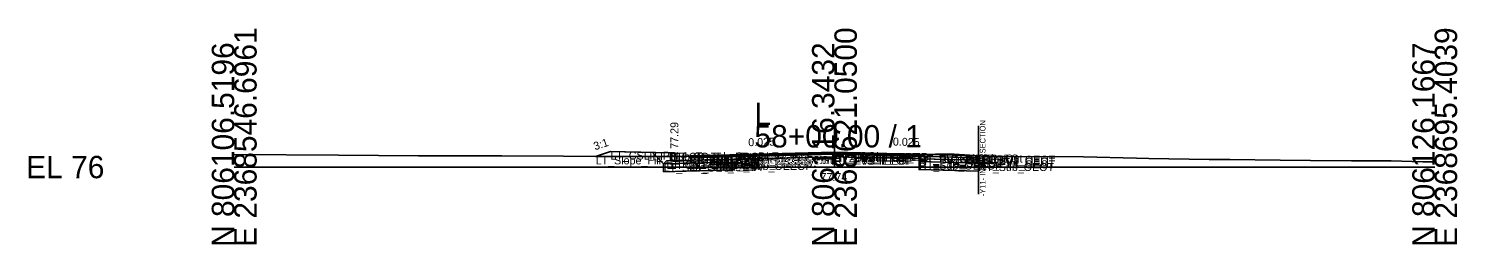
# Model space of a CAD drawing. Extents: x -26 to 8153, y -10 to 9520.
# Drawn here: x 4974.3 to 5152.8, y 6990.3 to 7017.3 of the extents above; entities that cross this region are included whole.
import ezdxf

# ---------------------------------------------------------------- set-up
doc = ezdxf.new("R2010")
doc.units = 0
for name, color, linetype in [('Exist CMT Pavement', 7, 'Continuous'), ('Exist Cross Section Cell', 7, 'Continuous'), ('Exist XS Center Line Elevation Label', 7, 'Continuous'), ('Exist XS Ground Line', 7, 'Continuous'), ('Prop CMT Conc Surface', 7, 'Continuous'), ('Prop CMT Concrete Structures', 7, 'Continuous'), ('Prop CMT Pvmt Course 1', 7, 'Continuous'), ('Prop CMT Pvmt Course 1 CG', 7, 'Continuous'), ('Prop CMT Pvmt Course 1 Wedge', 7, 'Continuous'), ('Prop CMT Pvmt Course 2', 7, 'Continuous'), ('Prop CMT Pvmt Course 2 Wedge', 7, 'Continuous'), ('Prop CMT Pvmt Course 3', 7, 'Continuous'), ('Prop CMT Pvmt Course 3 Wedge', 7, 'Continuous'), ('Prop CMT Pvmt Surface', 7, 'Continuous'), ('Prop CMT Pvmt Wedge Surface 1', 7, 'Continuous'), ('Prop CMT Pvmt Wedge Surface 2', 7, 'Continuous'), ('Prop CMT Pvmt Wedge Surface 3', 7, 'Continuous'), ('Prop CMT Shallow Undercut', 7, 'Continuous'), ('Prop CMT Shallow Undercut Boundary', 7, 'Continuous'), ('Prop CMT Shear Line', 7, 'Continuous'), ('Prop CMT Slope Grass', 7, 'Continuous'), ('Prop CMT Subgrade Earthwork', 7, 'Continuous'), ('Prop XS Earthwork Shape', 7, 'Continuous'), ('Prop XS Hydro Elevations', 7, 'Continuous'), ('Prop XS SE Text', 7, 'Continuous'), ('Prop XS Side Slope Text', 7, 'Continuous'), ('Prop XS Subgrade Earthwork', 7, 'Continuous'), ('Scratch_Level_2', 7, 'Continuous'), ('Scratch_Level_6', 7, 'Continuous')]:
    doc.layers.add(name, color=color, linetype=linetype)

msp = doc.modelspace()

# ---------------------------------------------------------------- linework, layer by layer
at = {"layer": 'Exist CMT Pavement'}
for p, q in [((5062.08, 7001.38), (5064.5, 7001.59)), ((5064.5, 7001.59), (5073.76, 7001.74)), ((5073.76, 7001.74), (5074.65, 7001.75)), ((5074.65, 7001.75), (5075, 7001.74)), ((5075, 7001.74), (5085.58, 7001.56))]:
    msp.add_line(p, q, dxfattribs=at)
at = {"layer": 'Exist Cross Section Cell'}
for p, q in [((5075, 7000), (5075, 7005.25)), ((5000, 7000), (5075, 7000)), ((5075, 7000), (5150, 7000))]:
    msp.add_line(p, q, dxfattribs=at)
at = {"layer": 'Exist XS Ground Line'}
for p, q in [((5000, 7001.57), (5013.05, 7001.5)), ((5013.05, 7001.5), (5023.03, 7001.41)), ((5023.03, 7001.41), (5027.05, 7001.41)), ((5027.05, 7001.41), (5033.43, 7001.41)), ((5033.43, 7001.41), (5041.16, 7001.36)), ((5041.16, 7001.36), (5047.52, 7001.3)), ((5047.52, 7001.3), (5052.93, 7001.3)), ((5052.93, 7001.3), (5053.85, 7001.31)), ((5053.85, 7001.31), (5058.21, 7001.34)), ((5058.21, 7001.34), (5062.08, 7001.38)), ((5062.08, 7001.38), (5064.5, 7001.59)), ((5064.5, 7001.59), (5073.76, 7001.74)), ((5073.76, 7001.74), (5074.65, 7001.75)), ((5074.65, 7001.75), (5075, 7001.74)), ((5075, 7001.74), (5085.58, 7001.56)), ((5085.58, 7001.56), (5085.93, 7001.56)), ((5085.93, 7001.56), (5087.63, 7001.6)), ((5087.63, 7001.6), (5089.97, 7001.63)), ((5089.97, 7001.63), (5092.56, 7001.45)), ((5092.56, 7001.45), (5093.8, 7001.33)), ((5093.8, 7001.33), (5094.17, 7001.3)), ((5094.17, 7001.3), (5095.17, 7001.32)), ((5095.17, 7001.32), (5106.11, 7001.29)), ((5106.11, 7001.29), (5112.73, 7001.13)), ((5112.73, 7001.13), (5114.3, 7001.07)), ((5114.3, 7001.07), (5121.8, 7000.95)), ((5121.8, 7000.95), (5124.39, 7000.93)), ((5124.39, 7000.93), (5130.71, 7000.85)), ((5130.71, 7000.85), (5134.48, 7000.81)), ((5134.48, 7000.81), (5139.62, 7000.79)), ((5139.62, 7000.79), (5144.57, 7000.76)), ((5144.57, 7000.76), (5148.53, 7000.67)), ((5148.53, 7000.67), (5150, 7000.66))]:
    msp.add_line(p, q, dxfattribs=at)
at = {"layer": 'Prop CMT Conc Surface'}
for points in [[(5055, 7001.29), (5055, 7001.79), (5054.5, 7001.79)], [(5057, 7001.42), (5055, 7001.29)]]:
    msp.add_lwpolyline(points, dxfattribs=at)
at = {"layer": 'Prop CMT Concrete Structures'}
for points in [[(5057, 7001.42), (5055, 7001.29), (5055, 7001.79), (5054.5, 7001.79)], [(5054.5, 7001.79), (5054.5, 7000.77), (5057, 7000.83)], [(5057, 7000.83), (5057, 7001.42)]]:
    msp.add_lwpolyline(points, dxfattribs=at)
at = {"layer": 'Prop CMT Pvmt Course 1'}
for points in [[(5075, 7001.87), (5057, 7001.42)], [(5057, 7001.42), (5057, 7001.17)], [(5057, 7001.17), (5062.08, 7001.29)], [(5062.08, 7001.29), (5062.08, 7001.42)], [(5075, 7001.62), (5075, 7001.87)], [(5075, 7001.87), (5093, 7001.42)], [(5075, 7001.62), (5075, 7001.87)], [(5075, 7001.74), (5075, 7001.62), (5075, 7001.62)], [(5085.58, 7001.48), (5075, 7001.74)], [(5075, 7001.74), (5075, 7001.62), (5075, 7001.62)], [(5085.58, 7001.35), (5085.58, 7001.48)], [(5093, 7001.17), (5085.58, 7001.35)], [(5093, 7001.42), (5093, 7001.17)]]:
    msp.add_lwpolyline(points, dxfattribs=at)
at = {"layer": 'Prop CMT Pvmt Course 1 CG'}
for points in [[(5057, 7000.83), (5054, 7000.76), (5053.66, 7000.42)], [(5053.66, 7000.42), (5057, 7000.5)], [(5057, 7000.5), (5057, 7000.83)]]:
    msp.add_lwpolyline(points, dxfattribs=at)
at = {"layer": 'Prop CMT Pvmt Course 1 Wedge'}
for points in [[(5075, 7001.74), (5062.08, 7001.42)], [(5075, 7001.74), (5085.58, 7001.48)]]:
    msp.add_lwpolyline(points, dxfattribs=at)
at = {"layer": 'Prop CMT Pvmt Course 2'}
for points in [[(5062.08, 7001.29), (5057, 7001.17)], [(5057, 7001.17), (5057, 7000.84)], [(5057, 7000.84), (5062.08, 7000.96)], [(5062.08, 7000.96), (5062.08, 7001.29)], [(5085.58, 7001.02), (5085.58, 7001.35)], [(5085.58, 7001.35), (5093, 7001.17)], [(5093, 7000.84), (5085.58, 7001.02)], [(5093, 7001.17), (5093, 7000.84)]]:
    msp.add_lwpolyline(points, dxfattribs=at)
at = {"layer": 'Prop CMT Pvmt Course 2 Wedge'}
for points in [[(5075, 7001.62), (5062.08, 7001.29)], [(5075, 7001.62), (5085.58, 7001.35)]]:
    msp.add_lwpolyline(points, dxfattribs=at)
at = {"layer": 'Prop CMT Pvmt Course 3'}
for points in [[(5062.08, 7000.96), (5057, 7000.84)], [(5057, 7000.84), (5057, 7000.5)], [(5057, 7000.5), (5062.08, 7000.63)], [(5062.08, 7000.63), (5062.08, 7000.96)], [(5085.58, 7001.02), (5093, 7000.84)], [(5085.58, 7000.69), (5085.58, 7001.02)], [(5093, 7000.5), (5085.58, 7000.69)], [(5093, 7000.84), (5093, 7000.5)]]:
    msp.add_lwpolyline(points, dxfattribs=at)
at = {"layer": 'Prop CMT Pvmt Course 3 Wedge'}
for points in [[(5075, 7001.29), (5062.08, 7000.96)], [(5075, 7001.29), (5085.58, 7001.02)]]:
    msp.add_lwpolyline(points, dxfattribs=at)
at = {"layer": 'Prop CMT Pvmt Surface'}
for points in [[(5075, 7001.87), (5057, 7001.42)], [(5075, 7001.87), (5093, 7001.42), (5093, 7001.41)]]:
    msp.add_lwpolyline(points, dxfattribs=at)
at = {"layer": 'Prop CMT Pvmt Wedge Surface 1'}
for points in [[(5057, 7001.17), (5057, 7001.42)], [(5062.08, 7001.29), (5057, 7001.17)], [(5075, 7001.74), (5062.08, 7001.42)], [(5062.08, 7001.42), (5062.08, 7001.29)], [(5075, 7001.74), (5085.58, 7001.48)], [(5085.58, 7001.48), (5085.58, 7001.35)], [(5085.58, 7001.35), (5093, 7001.17)], [(5093, 7001.17), (5093, 7001.42)]]:
    msp.add_lwpolyline(points, dxfattribs=at)
at = {"layer": 'Prop CMT Pvmt Wedge Surface 2'}
for points in [[(5075, 7001.62), (5057, 7001.17)], [(5057, 7001.17), (5057, 7001.42)], [(5075, 7001.62), (5093, 7001.17)], [(5093, 7001.17), (5093, 7001.42)]]:
    msp.add_lwpolyline(points, dxfattribs=at)
at = {"layer": 'Prop CMT Pvmt Wedge Surface 3'}
for points in [[(5057, 7000.84), (5057, 7001.42)], [(5075, 7001.29), (5057, 7000.84)], [(5075, 7001.29), (5093, 7000.84)], [(5093, 7000.84), (5093, 7001.42)]]:
    msp.add_lwpolyline(points, dxfattribs=at)
at = {"layer": 'Prop CMT Shallow Undercut'}
for p, q in [((5062.08, 7000.63), (5053.66, 7000.42)), ((5053.66, 7000.42), (5053.66, 6999.42)), ((5062.08, 6999.63), (5062.08, 7000.63)), ((5093, 7000.5), (5085.58, 7000.69)), ((5085.58, 7000.69), (5085.58, 6999.69)), ((5093, 6999.5), (5093, 7000.5)), ((5053.66, 6999.42), (5062.08, 6999.63)), ((5085.58, 6999.69), (5093, 6999.5))]:
    msp.add_line(p, q, dxfattribs=at)
at = {"layer": 'Prop CMT Shallow Undercut Boundary'}
for p, q in [((5053.66, 7000.42), (5053.66, 6999.42)), ((5062.08, 7000.63), (5062.08, 6999.63)), ((5085.58, 7000.69), (5085.58, 6999.69)), ((5093, 7000.5), (5093, 6999.5)), ((5053.66, 6999.42), (5062.08, 6999.63)), ((5093, 6999.5), (5085.58, 6999.69))]:
    msp.add_line(p, q, dxfattribs=at)
at = {"layer": 'Prop CMT Shear Line'}
msp.add_line((5093, 6996.59), (5093, 7005.16), dxfattribs=at)
at = {"layer": 'Prop CMT Slope Grass'}
msp.add_lwpolyline([(5054.5, 7001.79), (5047, 7001.94), (5045.16, 7001.33)], dxfattribs=at)
at = {"layer": 'Prop CMT Subgrade Earthwork'}
for points in [[(5057, 7000.5), (5053.66, 7000.42), (5052.25, 7001.83)], [(5062.08, 7000.63), (5057, 7000.5)], [(5062.08, 7000.63), (5062.09, 7001.38)], [(5085.58, 7000.69), (5085.56, 7001.56)], [(5085.58, 7000.69), (5093, 7000.5)]]:
    msp.add_lwpolyline(points, dxfattribs=at)
at = {"layer": 'Prop XS Earthwork Shape'}
for points in [[(5052.78, 7001.3), (5052.25, 7001.83), (5047, 7001.94), (5045.16, 7001.33), (5047.52, 7001.3)], [(5052.93, 7001.3), (5053.85, 7001.31), (5055, 7001.31), (5055, 7001.29), (5055.45, 7001.32), (5058.21, 7001.34), (5062.08, 7001.38), (5062.09, 7001.38), (5062.08, 7000.63), (5057, 7000.5), (5053.66, 7000.42), (5052.78, 7001.3)], [(5062.08, 7000.63), (5057, 7000.5), (5053.66, 7000.42), (5053.66, 6999.42), (5062.08, 6999.63)], [(5055, 7001.31), (5055.45, 7001.32), (5055, 7001.29)], [(5085.58, 7000.69), (5085.58, 6999.69), (5093, 6999.5), (5093, 7000.5)], [(5085.58, 7000.69), (5085.58, 6999.69), (5093, 6999.5), (5093, 7000.5)], [(5086.53, 7001.57), (5087.63, 7001.6), (5089.97, 7001.63), (5092.56, 7001.45), (5093, 7001.41)]]:
    msp.add_lwpolyline(points, close=True, dxfattribs=at)
at = {"layer": 'Prop XS Subgrade Earthwork'}
for p, q in [((5053.66, 7000.42), (5062.08, 7000.63)), ((5085.58, 7000.69), (5093, 7000.5))]:
    msp.add_line(p, q, dxfattribs=at)
at = {"layer": 'Scratch_Level_6'}
for p, q in [((5062.08, 7000.63), (5053.66, 7000.42)), ((5053.66, 7000.42), (5053.66, 6999.42)), ((5062.08, 6999.63), (5062.08, 7000.63)), ((5093, 7000.5), (5085.58, 7000.69)), ((5085.58, 7000.69), (5085.58, 6999.69)), ((5093, 6999.5), (5093, 7000.5)), ((5053.66, 6999.42), (5062.08, 6999.63)), ((5085.58, 6999.69), (5093, 6999.5))]:
    msp.add_line(p, q, dxfattribs=at)

# ---------------------------------------------------------------- texts
at = {"layer": 'Exist Cross Section Cell'}
for s, p in [('E 2368546.6961', (5002.8, 6990)), ('E 2368621.0500', (5077.8, 6990)), ('E 2368695.4039', (5152.8, 6990)), ('N 806106.5196', (5000, 6990)), ('N 806116.3432', (5075, 6990)), ('N 806126.1667', (5150, 6990))]:
    msp.add_text(s, height=2.8, rotation=90, dxfattribs=at).set_placement(p)
for s, p in [('L', (5065, 7005.25)), ('58+00.00 / 1', (5065, 7002.45)), ('EL 76', (4974, 6998.6))]:
    msp.add_text(s, height=2.8, dxfattribs=at).set_placement(p)
at = {"layer": 'Exist XS Center Line Elevation Label'}
msp.add_text('77.74', height=1, dxfattribs=at).set_placement((5073.26, 6998.24))
at = {"layer": 'Prop CMT Shear Line'}
msp.add_text('-Y11- INTERSECTION', height=0.7, rotation=90, dxfattribs=at).set_placement((5093.87, 6996.35))
at = {"layer": 'Prop XS Hydro Elevations'}
msp.add_text('77.29', height=1, rotation=90, dxfattribs=at).set_placement((5055.5, 7002.29))
at = {"layer": 'Prop XS SE Text'}
for rotation, p in [(1.4321, (5064.24, 7002.6)), (358.5679, (5082.29, 7002.69))]:
    msp.add_text('0.025', height=1, rotation=rotation, dxfattribs=at).set_placement(p)
at = {"layer": 'Prop XS Side Slope Text'}
msp.add_text('3:1', height=1, rotation=18.4349, dxfattribs=at).set_placement((5045.09, 7002.09))
at = {"layer": 'Scratch_Level_2'}
for s, p in [('LT_Slope_Fill', (5045.16, 7000.33)), ('LT_CSLP_Pnt', (5047, 7000.94)), ('LT_Sub_Trench_Out_DLT', (5052.25, 7000.83)), ('LT_Sub_OEOP', (5053.66, 6999.42)), ('LT_CG1_Shelf_Out', (5054, 6999.76)), ('LT_CG_Top_BOC', (5054.5, 7000.79)), ('LT_CG_Bot_BOC', (5054.5, 6999.77)), ('LT_CG_Top_Face', (5055, 7000.79)), ('LT_CG_Top_Gut', (5055, 7000.29)), ('LT_PV1_OEOT', (5057, 7000.42)), ('LT_PV2_OEOT', (5057, 7000.17)), ('LT_PV3_OEOT', (5057, 6999.84)), ('LT_CG_Bot_IE', (5057, 6999.83)), ('LT_Sub_OEOT', (5057, 6999.5)), ('LT_PV1_OEEOP', (5062.08, 7000.42)), ('LT_PV_OEEOP_EG', (5062.08, 7000.38)), ('LT_PV2_OEEOP', (5062.08, 7000.29)), ('LT_PV3_OEEOP', (5062.08, 6999.96)), ('LT_Sub_OEEOP', (5062.08, 6999.63)), ('LT_PV_Sub_Tie_Out', (5062.09, 7000.38)), ('PV1_PGL', (5075, 7000.87)), ('RT_PV1_IEEOP', (5075, 7000.74)), ('RT_PV_IEEOP_EG', (5075, 7000.74)), ('LT_PV1_IEEOP', (5075, 7000.74)), ('LT_PV_IEEOP_EG', (5075, 7000.74)), ('RT_PV2_IEEOP', (5075, 7000.62)), ('LT_PV2_IEEOP', (5075, 7000.62)), ('PV2_PGL', (5075, 7000.62)), ('RT_PV3_IEEOP', (5075, 7000.29)), ('LT_PV3_IEEOP', (5075, 7000.29)), ('RT_PV_Sub_Tie_Out', (5085.56, 7000.56)), ('RT_PV_OEEOP_EG', (5085.58, 7000.56)), ('RT_PV1_OEEOP', (5085.58, 7000.48)), ('RT_PV2_OEEOP', (5085.58, 7000.35)), ('RT_PV3_OEEOP', (5085.58, 7000.02)), ('RT_Sub_OEEOP', (5085.58, 6999.69)), ('RT_PV1_OEOT', (5093, 7000.42)), ('RT_PV2_OEOT', (5093, 7000.17)), ('RT_PV3_OEOT', (5093, 6999.84)), ('RT_Sub_OEOT', (5093, 6999.5))]:
    msp.add_text(s, height=1, dxfattribs=at).set_placement(p)

doc.saveas('drawing.dxf')
